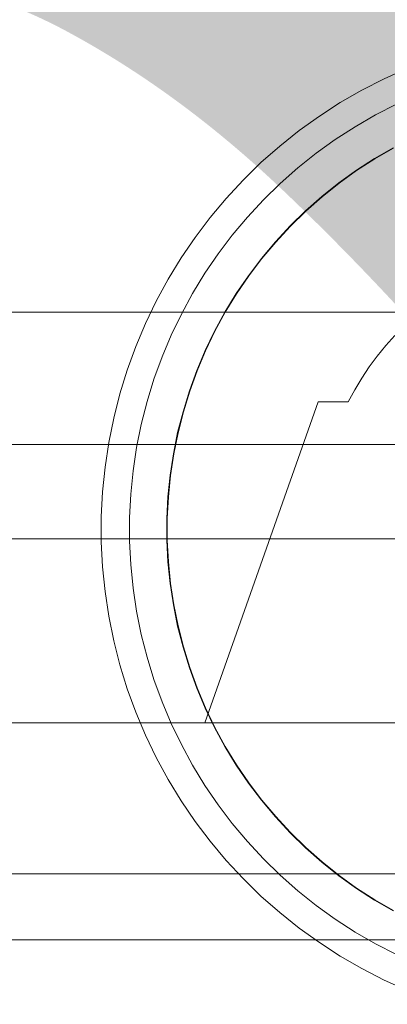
# Model space of a CAD drawing. Header units: millimetres. Extents: x -3490 to 61924, y -72580 to 6847.
# Tile 766 of 1056: x 24188 to 24227, y 1191 to 1295. Entities that reach past the tile are written whole.
import ezdxf

# ---------------------------------------------------------------- set-up
doc = ezdxf.new("R2010")
doc.units = ezdxf.units.MM
for name, color, linetype, lineweight in [('COTAS_O', 1, 'Continuous', 0), ('COTAS_P', 1, 'Continuous', 0), ('lateral_briquetadora', 7, 'Continuous', 0), ('lateral_C05', 7, 'Continuous', 0)]:
    doc.layers.add(name, color=color, linetype=linetype, lineweight=lineweight)
doc.dimstyles.new('R19_100', dxfattribs={"dimtxt": 250, "dimasz": 150, "dimexe": 150, "dimexo": 80, "dimgap": 100, "dimtad": 1, "dimtih": 1, "dimtoh": 1, "dimdsep": 46, "dimcen": 0.09, "dimadec": 0, "dimazin": 0, "dimtfac": 1, "dimtdec": 4, "dimtofl": 0, "dimtmove": 0, "dimatfit": 3, "dimfxl": 1, "dimtolj": 1, "dimtzin": 0, "dimarcsym": 0})

# ---------------------------------------------------------------- blocks, each defined once
blk = doc.blocks.new('DIM_R29_4')
at = {"layer": 'COTAS_P'}
for p, q in [((15248.37, 1279.09), (24311.82, 4109.09)), ((24311.82, 4109.09), (24155.23, 4107.34)), ((24311.82, 4109.09), (24182.05, 4021.43)), ((24580.07, 3250), (24311.82, 4109.09)), ((15248.37, 1279.09), (15378.14, 1366.76)), ((15248.37, 1279.09), (15404.97, 1280.85)), ((15516.62, 420), (15248.37, 1279.09))]:
    blk.add_line(p, q, dxfattribs=at)
blk.add_text('9495 P', height=250, rotation=17.3406, dxfattribs=at).set_placement((19750.29, 2789.55))
blk = doc.blocks.new('DIM_R29_19')
at = {"layer": 'COTAS_P'}
for p, q in [((18820, 2240), (18619.96, 1362.51)), ((18619.96, 1362.51), (18776.21, 1373.05)), ((27699.96, -707.49), (18619.96, 1362.51)), ((18619.96, 1362.51), (18756.2, 1285.3)), ((27900, 170), (27699.96, -707.49)), ((27699.96, -707.49), (27563.71, -630.27)), ((27699.96, -707.49), (27543.71, -718.02))]:
    blk.add_line(p, q, dxfattribs=at)
blk.add_text('9312.96 P', height=250, rotation=167.1576, dxfattribs=at).set_placement((23137.73, 230.02))
blk = doc.blocks.new('DIM_R29_31')
at = {"layer": 'COTAS_O'}
for p, q in [((23750.07, 2330), (24450.07, 2330)), ((24450.07, 2330), (24405.07, 2180)), ((24450.07, 0), (24450.07, 2330)), ((24450.07, 2330), (24495.07, 2180)), ((24450.07, 0), (24405.07, 150)), ((24450.07, 0), (24495.07, 150)), ((23750.07, 0), (24450.07, 0))]:
    blk.add_line(p, q, dxfattribs=at)
blk.add_text('2330 O', height=250, rotation=90, dxfattribs=at).set_placement((24350.07, 1165))

msp = doc.modelspace()

# ---------------------------------------------------------------- linework, layer by layer
at = {"layer": 'lateral_briquetadora'}
for p, q in [((23750.067, 1264), (25950.067, 1264)), ((24980.067, 1264), (24000.067, 1264)), ((24150.067, 1264), (25950.067, 1264)), ((23750.067, 1250), (25950.067, 1250)), ((23900.067, 1250), (25800.067, 1250)), ((24150.067, 1250), (25800.067, 1250)), ((23750.067, 1240), (25950.067, 1240)), ((23900.067, 1240), (25800.067, 1240))]:
    msp.add_line(p, q, dxfattribs=at)
at = {"layer": 'lateral_C05'}
for p, q in [((24227.072, 1288.751), (24229.48, 1289.838)), ((24224.72, 1287.546), (24227.072, 1288.751)), ((24222.431, 1286.224), (24224.72, 1287.546)), ((24220.212, 1284.791), (24222.431, 1286.224)), ((24226.155, 1284.911), (24228.373, 1286.048)), ((24218.066, 1283.248), (24220.212, 1284.791)), ((24223.996, 1283.665), (24226.155, 1284.911)), ((24216, 1281.6), (24218.066, 1283.248)), ((24221.901, 1282.312), (24223.996, 1283.665)), ((24219.877, 1280.857), (24221.901, 1282.312)), ((24214.018, 1279.852), (24216, 1281.6)), ((24226.061, 1280.286), (24228.049, 1281.433)), ((24226.081, 1280.251), (24228.068, 1281.398)), ((24217.928, 1279.302), (24219.877, 1280.857)), ((24224.132, 1279.04), (24226.061, 1280.286)), ((24224.155, 1279.007), (24226.081, 1280.251)), ((24212.127, 1278.007), (24214.018, 1279.852)), ((24216.059, 1277.653), (24217.928, 1279.302)), ((24222.268, 1277.7), (24224.132, 1279.04)), ((24222.292, 1277.668), (24224.155, 1279.007)), ((24210.329, 1276.069), (24212.127, 1278.007)), ((24214.274, 1275.912), (24216.059, 1277.653)), ((24220.474, 1276.269), (24222.268, 1277.7)), ((24220.499, 1276.238), (24222.292, 1277.668)), ((24208.63, 1274.045), (24210.329, 1276.069)), ((24212.578, 1274.084), (24214.274, 1275.912)), ((24218.752, 1274.75), (24220.474, 1276.269)), ((24218.78, 1274.72), (24220.499, 1276.238)), ((24207.035, 1271.938), (24208.63, 1274.045)), ((24210.976, 1272.174), (24212.578, 1274.084)), ((24217.109, 1273.147), (24218.752, 1274.75)), ((24217.138, 1273.119), (24218.78, 1274.72)), ((24215.548, 1271.464), (24217.109, 1273.147)), ((24215.578, 1271.438), (24217.138, 1273.119)), ((24205.546, 1269.755), (24207.035, 1271.938)), ((24209.471, 1270.187), (24210.976, 1272.174)), ((24214.072, 1269.705), (24215.548, 1271.464)), ((24214.103, 1269.681), (24215.578, 1271.438)), ((24204.168, 1267.5), (24205.546, 1269.755)), ((24208.066, 1268.127), (24209.471, 1270.187)), ((24212.686, 1267.876), (24214.072, 1269.705)), ((24212.718, 1267.852), (24214.103, 1269.681)), ((24206.766, 1266), (24208.066, 1268.127)), ((24211.393, 1265.979), (24212.686, 1267.876)), ((24211.426, 1265.957), (24212.718, 1267.852)), ((24202.904, 1265.179), (24204.168, 1267.5)), ((24205.574, 1263.811), (24206.766, 1266)), ((24210.196, 1264.02), (24211.393, 1265.979)), ((24210.23, 1264), (24211.426, 1265.957)), ((24201.758, 1262.798), (24202.904, 1265.179)), ((24204.492, 1261.564), (24205.574, 1263.811)), ((24209.098, 1262.004), (24210.196, 1264.02)), ((24209.133, 1261.986), (24210.23, 1264)), ((24200.731, 1260.363), (24201.758, 1262.798)), ((24203.524, 1259.267), (24204.492, 1261.564)), ((24208.102, 1259.936), (24209.098, 1262.004)), ((24208.138, 1259.919), (24209.133, 1261.986)), ((24227.254, 1260.481), (24228.215, 1261.554)), ((24199.827, 1257.88), (24200.731, 1260.363)), ((24226.345, 1259.364), (24227.254, 1260.481)), ((24202.671, 1256.924), (24203.524, 1259.267)), ((24207.21, 1257.82), (24208.102, 1259.936)), ((24207.247, 1257.806), (24208.138, 1259.919)), ((24225.491, 1258.205), (24226.345, 1259.364)), ((24224.694, 1257.006), (24225.491, 1258.205)), ((24199.048, 1255.355), (24199.827, 1257.88)), ((24206.425, 1255.663), (24207.21, 1257.82)), ((24206.463, 1255.65), (24207.247, 1257.806)), ((24201.936, 1254.542), (24202.671, 1256.924)), ((24223.955, 1255.77), (24224.694, 1257.006)), ((24198.396, 1252.794), (24199.048, 1255.355)), ((24205.748, 1253.469), (24206.425, 1255.663)), ((24205.787, 1253.459), (24206.463, 1255.65)), ((24223.277, 1254.5), (24223.955, 1255.77)), ((24201.321, 1252.126), (24201.936, 1254.542)), ((24208.067, 1220.5), (24220.067, 1254.5)), ((24220.067, 1254.5), (24223.277, 1254.5)), ((24205.182, 1251.245), (24205.748, 1253.469)), ((24205.221, 1251.236), (24205.787, 1253.459)), ((24197.873, 1250.203), (24198.396, 1252.794)), ((24200.827, 1249.682), (24201.321, 1252.126)), ((24204.727, 1248.995), (24205.182, 1251.245)), ((24204.766, 1248.988), (24205.221, 1251.236)), ((24197.479, 1247.59), (24197.873, 1250.203)), ((24200.456, 1247.217), (24200.827, 1249.682)), ((24204.385, 1246.725), (24204.727, 1248.995)), ((24204.424, 1246.72), (24204.766, 1248.988)), ((24197.216, 1244.961), (24197.479, 1247.59)), ((24200.207, 1244.737), (24200.456, 1247.217)), ((24204.156, 1244.441), (24204.385, 1246.725)), ((24204.196, 1244.438), (24204.424, 1246.72)), ((24197.084, 1242.321), (24197.216, 1244.961)), ((24200.083, 1242.247), (24200.207, 1244.737)), ((24204.042, 1242.148), (24204.156, 1244.441)), ((24204.082, 1242.147), (24204.196, 1244.438)), ((24197.084, 1239.679), (24197.084, 1242.321)), ((24200.083, 1239.753), (24200.083, 1242.247)), ((24204.042, 1239.852), (24204.042, 1242.148)), ((24204.082, 1239.853), (24204.082, 1242.147)), ((24197.216, 1237.039), (24197.084, 1239.679)), ((24200.207, 1237.263), (24200.083, 1239.753)), ((24204.156, 1237.559), (24204.042, 1239.852)), ((24204.196, 1237.562), (24204.082, 1239.853)), ((24204.385, 1235.275), (24204.156, 1237.559)), ((24204.424, 1235.28), (24204.196, 1237.562)), ((24197.479, 1234.41), (24197.216, 1237.039)), ((24200.456, 1234.783), (24200.207, 1237.263)), ((24204.727, 1233.005), (24204.385, 1235.275)), ((24204.766, 1233.012), (24204.424, 1235.28)), ((24197.873, 1231.797), (24197.479, 1234.41)), ((24200.827, 1232.318), (24200.456, 1234.783)), ((24201.321, 1229.874), (24200.827, 1232.318)), ((24205.182, 1230.755), (24204.727, 1233.005)), ((24205.221, 1230.764), (24204.766, 1233.012)), ((24198.396, 1229.206), (24197.873, 1231.797)), ((24205.748, 1228.531), (24205.182, 1230.755)), ((24205.787, 1228.541), (24205.221, 1230.764)), ((24199.048, 1226.645), (24198.396, 1229.206)), ((24201.936, 1227.458), (24201.321, 1229.874)), ((24206.425, 1226.337), (24205.748, 1228.531)), ((24206.463, 1226.35), (24205.787, 1228.541)), ((24202.671, 1225.076), (24201.936, 1227.458)), ((24199.827, 1224.12), (24199.048, 1226.645)), ((24207.21, 1224.18), (24206.425, 1226.337)), ((24207.247, 1224.194), (24206.463, 1226.35)), ((24203.524, 1222.733), (24202.671, 1225.076)), ((24200.731, 1221.637), (24199.827, 1224.12)), ((24208.102, 1222.064), (24207.21, 1224.18)), ((24208.138, 1222.081), (24207.247, 1224.194)), ((24204.492, 1220.436), (24203.524, 1222.733)), ((24201.758, 1219.202), (24200.731, 1221.637)), ((24209.098, 1219.996), (24208.102, 1222.064)), ((24209.133, 1220.014), (24208.138, 1222.081)), ((24180.067, 1220.5), (24320.067, 1220.5)), ((24188.57, 1220.5), (24188.586, 1220.5)), ((24188.586, 1220.5), (24188.618, 1220.5)), ((24188.618, 1220.5), (24188.666, 1220.5)), ((24188.666, 1220.5), (24188.73, 1220.5)), ((24188.73, 1220.5), (24188.81, 1220.5)), ((24188.81, 1220.5), (24188.906, 1220.5)), ((24188.906, 1220.5), (24189.017, 1220.5)), ((24189.017, 1220.5), (24189.143, 1220.5)), ((24189.143, 1220.5), (24189.283, 1220.5)), ((24189.283, 1220.5), (24189.438, 1220.5)), ((24189.438, 1220.5), (24189.607, 1220.5)), ((24189.607, 1220.5), (24189.79, 1220.5)), ((24189.79, 1220.5), (24189.986, 1220.5)), ((24189.986, 1220.5), (24190.194, 1220.5)), ((24190.194, 1220.5), (24190.414, 1220.5)), ((24190.414, 1220.5), (24190.646, 1220.5)), ((24190.646, 1220.5), (24190.889, 1220.5)), ((24190.889, 1220.5), (24191.143, 1220.5)), ((24191.143, 1220.5), (24191.406, 1220.5)), ((24191.406, 1220.5), (24191.678, 1220.5)), ((24191.678, 1220.5), (24191.959, 1220.5)), ((24191.959, 1220.5), (24192.247, 1220.5)), ((24192.247, 1220.5), (24192.543, 1220.5)), ((24192.543, 1220.5), (24192.844, 1220.5)), ((24192.844, 1220.5), (24193.152, 1220.5)), ((24193.152, 1220.5), (24193.464, 1220.5)), ((24193.464, 1220.5), (24193.78, 1220.5)), ((24193.78, 1220.5), (24194.099, 1220.5)), ((24194.099, 1220.5), (24194.42, 1220.5)), ((24194.42, 1220.5), (24194.743, 1220.5)), ((24195.067, 1220.5), (24194.743, 1220.5)), ((24200.067, 1220.5), (24195.067, 1220.5)), ((24200.067, 1220.5), (24200.386, 1220.5)), ((24200.386, 1220.5), (24200.705, 1220.5)), ((24200.705, 1220.5), (24201.021, 1220.5)), ((24201.021, 1220.5), (24201.336, 1220.5)), ((24201.336, 1220.5), (24201.647, 1220.5)), ((24201.647, 1220.5), (24201.954, 1220.5)), ((24201.954, 1220.5), (24202.257, 1220.5)), ((24202.257, 1220.5), (24202.555, 1220.5)), ((24202.555, 1220.5), (24202.847, 1220.5)), ((24202.847, 1220.5), (24203.132, 1220.5)), ((24203.132, 1220.5), (24203.409, 1220.5)), ((24203.409, 1220.5), (24203.679, 1220.5)), ((24203.679, 1220.5), (24203.94, 1220.5)), ((24203.94, 1220.5), (24204.191, 1220.5)), ((24204.191, 1220.5), (24204.433, 1220.5)), ((24204.433, 1220.5), (24204.664, 1220.5)), ((24205.574, 1218.189), (24204.492, 1220.436)), ((24204.664, 1220.5), (24204.884, 1220.5)), ((24204.884, 1220.5), (24205.092, 1220.5)), ((24205.092, 1220.5), (24205.288, 1220.5)), ((24205.288, 1220.5), (24205.472, 1220.5)), ((24205.472, 1220.5), (24205.643, 1220.5)), ((24205.643, 1220.5), (24205.8, 1220.5)), ((24205.8, 1220.5), (24205.943, 1220.5)), ((24206.073, 1220.5), (24205.943, 1220.5)), ((24206.188, 1220.5), (24206.073, 1220.5)), ((24206.288, 1220.5), (24206.188, 1220.5)), ((24206.373, 1220.5), (24206.288, 1220.5)), ((24206.443, 1220.5), (24206.373, 1220.5)), ((24206.497, 1220.5), (24206.443, 1220.5)), ((24206.536, 1220.5), (24206.497, 1220.5)), ((24206.56, 1220.5), (24206.536, 1220.5)), ((24208.067, 1220.5), (24228.164, 1220.5)), ((24210.196, 1217.98), (24209.098, 1219.996)), ((24210.23, 1218), (24209.133, 1220.014)), ((24202.904, 1216.821), (24201.758, 1219.202)), ((24206.766, 1216), (24205.574, 1218.189)), ((24211.393, 1216.021), (24210.196, 1217.98)), ((24211.426, 1216.043), (24210.23, 1218)), ((24204.168, 1214.5), (24202.904, 1216.821)), ((24208.066, 1213.873), (24206.766, 1216)), ((24212.686, 1214.124), (24211.393, 1216.021)), ((24212.718, 1214.148), (24211.426, 1216.043)), ((24205.546, 1212.245), (24204.168, 1214.5)), ((24209.471, 1211.813), (24208.066, 1213.873)), ((24214.072, 1212.295), (24212.686, 1214.124)), ((24214.103, 1212.319), (24212.718, 1214.148)), ((24207.035, 1210.062), (24205.546, 1212.245)), ((24215.548, 1210.536), (24214.072, 1212.295)), ((24215.578, 1210.562), (24214.103, 1212.319)), ((24210.976, 1209.826), (24209.471, 1211.813)), ((24217.109, 1208.853), (24215.548, 1210.536)), ((24217.138, 1208.881), (24215.578, 1210.562)), ((24208.63, 1207.955), (24207.035, 1210.062)), ((24212.578, 1207.916), (24210.976, 1209.826)), ((24218.752, 1207.25), (24217.109, 1208.853)), ((24218.78, 1207.28), (24217.138, 1208.881)), ((24210.329, 1205.931), (24208.63, 1207.955)), ((24214.274, 1206.088), (24212.578, 1207.916)), ((24220.474, 1205.731), (24218.752, 1207.25)), ((24220.499, 1205.762), (24218.78, 1207.28)), ((24216.059, 1204.347), (24214.274, 1206.088)), ((24212.127, 1203.993), (24210.329, 1205.931)), ((24222.268, 1204.3), (24220.474, 1205.731)), ((24222.292, 1204.332), (24220.499, 1205.762)), ((24160.067, 1204.5), (24340.067, 1204.5)), ((24180.067, 1204.5), (24320.067, 1204.5)), ((24188.57, 1204.5), (24188.586, 1204.5)), ((24188.586, 1204.5), (24188.618, 1204.5)), ((24188.618, 1204.5), (24188.666, 1204.5)), ((24188.666, 1204.5), (24188.73, 1204.5)), ((24188.73, 1204.5), (24188.81, 1204.5)), ((24188.81, 1204.5), (24188.906, 1204.5)), ((24188.906, 1204.5), (24189.017, 1204.5)), ((24189.017, 1204.5), (24189.143, 1204.5)), ((24189.143, 1204.5), (24189.283, 1204.5)), ((24189.283, 1204.5), (24189.438, 1204.5)), ((24189.438, 1204.5), (24189.607, 1204.5)), ((24189.607, 1204.5), (24189.79, 1204.5)), ((24189.79, 1204.5), (24189.986, 1204.5)), ((24189.986, 1204.5), (24190.194, 1204.5)), ((24190.194, 1204.5), (24190.414, 1204.5)), ((24190.414, 1204.5), (24190.646, 1204.5)), ((24190.646, 1204.5), (24190.889, 1204.5)), ((24190.889, 1204.5), (24191.143, 1204.5)), ((24191.143, 1204.5), (24191.406, 1204.5)), ((24191.406, 1204.5), (24191.678, 1204.5)), ((24191.678, 1204.5), (24191.959, 1204.5)), ((24191.959, 1204.5), (24192.247, 1204.5)), ((24192.074, 1204.5), (24192.095, 1204.5)), ((24192.095, 1204.5), (24192.129, 1204.5)), ((24192.129, 1204.5), (24192.177, 1204.5)), ((24192.177, 1204.5), (24192.238, 1204.5)), ((24192.238, 1204.5), (24192.312, 1204.5)), ((24192.247, 1204.5), (24192.543, 1204.5)), ((24192.312, 1204.5), (24192.399, 1204.5)), ((24192.399, 1204.5), (24192.499, 1204.5)), ((24192.499, 1204.5), (24192.612, 1204.5)), ((24192.543, 1204.5), (24192.844, 1204.5)), ((24192.612, 1204.5), (24192.737, 1204.5)), ((24192.737, 1204.5), (24192.874, 1204.5)), ((24192.844, 1204.5), (24193.152, 1204.5)), ((24192.874, 1204.5), (24193.023, 1204.5)), ((24193.023, 1204.5), (24193.183, 1204.5)), ((24193.152, 1204.5), (24193.464, 1204.5)), ((24193.183, 1204.5), (24193.354, 1204.5)), ((24193.354, 1204.5), (24193.536, 1204.5)), ((24193.464, 1204.5), (24193.78, 1204.5)), ((24193.536, 1204.5), (24193.727, 1204.5)), ((24193.727, 1204.5), (24193.928, 1204.5)), ((24193.78, 1204.5), (24194.099, 1204.5)), ((24193.928, 1204.5), (24194.138, 1204.5)), ((24194.099, 1204.5), (24194.42, 1204.5)), ((24194.138, 1204.5), (24194.357, 1204.5)), ((24194.357, 1204.5), (24194.583, 1204.5)), ((24194.42, 1204.5), (24194.743, 1204.5)), ((24194.583, 1204.5), (24194.817, 1204.5)), ((24195.067, 1204.5), (24194.743, 1204.5)), ((24194.817, 1204.5), (24195.058, 1204.5)), ((24195.058, 1204.5), (24195.305, 1204.5)), ((24200.067, 1204.5), (24195.067, 1204.5)), ((24195.305, 1204.5), (24195.558, 1204.5)), ((24195.558, 1204.5), (24195.816, 1204.5)), ((24195.816, 1204.5), (24196.078, 1204.5)), ((24196.078, 1204.5), (24196.344, 1204.5)), ((24196.344, 1204.5), (24196.612, 1204.5)), ((24196.612, 1204.5), (24196.884, 1204.5)), ((24196.884, 1204.5), (24197.156, 1204.5)), ((24197.156, 1204.5), (24197.43, 1204.5)), ((24197.43, 1204.5), (24197.705, 1204.5)), ((24197.705, 1204.5), (24197.979, 1204.5)), ((24197.979, 1204.5), (24198.251, 1204.5)), ((24198.251, 1204.5), (24198.523, 1204.5)), ((24198.523, 1204.5), (24198.791, 1204.5)), ((24198.791, 1204.5), (24199.057, 1204.5)), ((24199.057, 1204.5), (24199.319, 1204.5)), ((24199.319, 1204.5), (24199.577, 1204.5)), ((24199.577, 1204.5), (24199.83, 1204.5)), ((24199.83, 1204.5), (24200.077, 1204.5)), ((24200.067, 1204.5), (24200.386, 1204.5)), ((24200.077, 1204.5), (24200.317, 1204.5)), ((24200.317, 1204.5), (24200.551, 1204.5)), ((24200.386, 1204.5), (24200.705, 1204.5)), ((24200.551, 1204.5), (24200.778, 1204.5)), ((24200.705, 1204.5), (24201.021, 1204.5)), ((24200.778, 1204.5), (24200.997, 1204.5)), ((24200.997, 1204.5), (24201.207, 1204.5)), ((24201.021, 1204.5), (24201.336, 1204.5)), ((24201.207, 1204.5), (24201.408, 1204.5)), ((24201.336, 1204.5), (24201.647, 1204.5)), ((24201.408, 1204.5), (24201.599, 1204.5)), ((24201.599, 1204.5), (24201.781, 1204.5)), ((24201.647, 1204.5), (24201.954, 1204.5)), ((24201.781, 1204.5), (24201.952, 1204.5)), ((24201.952, 1204.5), (24202.112, 1204.5)), ((24201.954, 1204.5), (24202.257, 1204.5)), ((24202.112, 1204.5), (24202.261, 1204.5)), ((24202.257, 1204.5), (24202.555, 1204.5)), ((24202.261, 1204.5), (24202.398, 1204.5)), ((24202.398, 1204.5), (24202.523, 1204.5)), ((24202.523, 1204.5), (24202.636, 1204.5)), ((24202.555, 1204.5), (24202.847, 1204.5)), ((24202.636, 1204.5), (24202.736, 1204.5)), ((24202.736, 1204.5), (24202.823, 1204.5)), ((24202.823, 1204.5), (24202.897, 1204.5)), ((24202.847, 1204.5), (24203.132, 1204.5)), ((24202.897, 1204.5), (24202.958, 1204.5)), ((24202.958, 1204.5), (24203.006, 1204.5)), ((24203.006, 1204.5), (24203.04, 1204.5)), ((24203.04, 1204.5), (24203.061, 1204.5)), ((24203.132, 1204.5), (24203.409, 1204.5)), ((24203.409, 1204.5), (24203.679, 1204.5)), ((24203.679, 1204.5), (24203.94, 1204.5)), ((24203.94, 1204.5), (24204.191, 1204.5)), ((24204.191, 1204.5), (24204.433, 1204.5)), ((24204.433, 1204.5), (24204.664, 1204.5)), ((24204.664, 1204.5), (24204.884, 1204.5)), ((24204.884, 1204.5), (24205.092, 1204.5)), ((24205.092, 1204.5), (24205.288, 1204.5)), ((24205.288, 1204.5), (24205.472, 1204.5)), ((24205.472, 1204.5), (24205.643, 1204.5)), ((24205.643, 1204.5), (24205.8, 1204.5)), ((24205.8, 1204.5), (24205.943, 1204.5)), ((24205.943, 1204.5), (24206.073, 1204.5)), ((24206.073, 1204.5), (24206.188, 1204.5)), ((24206.188, 1204.5), (24206.288, 1204.5)), ((24206.288, 1204.5), (24206.373, 1204.5)), ((24206.373, 1204.5), (24206.443, 1204.5)), ((24206.443, 1204.5), (24206.497, 1204.5)), ((24206.497, 1204.5), (24206.536, 1204.5)), ((24206.536, 1204.5), (24206.56, 1204.5)), ((24214.018, 1202.148), (24212.127, 1203.993)), ((24217.928, 1202.698), (24216.059, 1204.347)), ((24224.132, 1202.96), (24222.268, 1204.3)), ((24224.155, 1202.993), (24222.292, 1204.332)), ((24226.061, 1201.714), (24224.132, 1202.96)), ((24226.081, 1201.749), (24224.155, 1202.993)), ((24216, 1200.4), (24214.018, 1202.148)), ((24219.877, 1201.143), (24217.928, 1202.698)), ((24221.901, 1199.688), (24219.877, 1201.143)), ((24228.049, 1200.567), (24226.061, 1201.714)), ((24228.068, 1200.602), (24226.081, 1201.749)), ((24218.066, 1198.752), (24216, 1200.4)), ((24220.212, 1197.209), (24218.066, 1198.752)), ((24223.996, 1198.335), (24221.901, 1199.688)), ((24226.155, 1197.089), (24223.996, 1198.335)), ((24135.067, 1197.5), (24365.067, 1197.5)), ((24160.067, 1197.5), (24340.067, 1197.5)), ((24185.067, 1197.5), (24210.067, 1197.5)), ((24192.074, 1197.5), (24192.095, 1197.5)), ((24192.095, 1197.5), (24192.129, 1197.5)), ((24192.129, 1197.5), (24192.177, 1197.5)), ((24192.177, 1197.5), (24192.238, 1197.5)), ((24192.238, 1197.5), (24192.312, 1197.5)), ((24192.312, 1197.5), (24192.399, 1197.5)), ((24192.399, 1197.5), (24192.499, 1197.5)), ((24192.499, 1197.5), (24192.612, 1197.5)), ((24192.612, 1197.5), (24192.737, 1197.5)), ((24192.737, 1197.5), (24192.874, 1197.5)), ((24192.874, 1197.5), (24193.023, 1197.5)), ((24193.023, 1197.5), (24193.183, 1197.5)), ((24193.183, 1197.5), (24193.354, 1197.5)), ((24193.354, 1197.5), (24193.536, 1197.5)), ((24193.536, 1197.5), (24193.727, 1197.5)), ((24193.727, 1197.5), (24193.928, 1197.5)), ((24193.928, 1197.5), (24194.138, 1197.5)), ((24194.138, 1197.5), (24194.357, 1197.5)), ((24194.357, 1197.5), (24194.583, 1197.5)), ((24194.583, 1197.5), (24194.817, 1197.5)), ((24194.817, 1197.5), (24195.058, 1197.5)), ((24195.058, 1197.5), (24195.305, 1197.5)), ((24195.305, 1197.5), (24195.558, 1197.5)), ((24195.558, 1197.5), (24195.816, 1197.5)), ((24195.816, 1197.5), (24196.078, 1197.5)), ((24196.078, 1197.5), (24196.344, 1197.5)), ((24196.344, 1197.5), (24196.612, 1197.5)), ((24196.612, 1197.5), (24196.884, 1197.5)), ((24196.884, 1197.5), (24197.156, 1197.5)), ((24197.156, 1197.5), (24197.43, 1197.5)), ((24197.43, 1197.5), (24197.705, 1197.5)), ((24197.705, 1197.5), (24197.979, 1197.5)), ((24197.979, 1197.5), (24198.251, 1197.5)), ((24198.251, 1197.5), (24198.523, 1197.5)), ((24198.523, 1197.5), (24198.791, 1197.5)), ((24198.791, 1197.5), (24199.057, 1197.5)), ((24199.057, 1197.5), (24199.319, 1197.5)), ((24199.319, 1197.5), (24199.577, 1197.5)), ((24199.577, 1197.5), (24199.83, 1197.5)), ((24199.83, 1197.5), (24200.077, 1197.5)), ((24200.077, 1197.5), (24200.317, 1197.5)), ((24200.317, 1197.5), (24200.551, 1197.5)), ((24200.551, 1197.5), (24200.778, 1197.5)), ((24200.778, 1197.5), (24200.997, 1197.5)), ((24200.997, 1197.5), (24201.207, 1197.5)), ((24201.207, 1197.5), (24201.408, 1197.5)), ((24201.408, 1197.5), (24201.599, 1197.5)), ((24201.599, 1197.5), (24201.781, 1197.5)), ((24201.781, 1197.5), (24201.952, 1197.5)), ((24201.952, 1197.5), (24202.112, 1197.5)), ((24202.112, 1197.5), (24202.261, 1197.5)), ((24202.261, 1197.5), (24202.398, 1197.5)), ((24202.398, 1197.5), (24202.523, 1197.5)), ((24202.523, 1197.5), (24202.636, 1197.5)), ((24202.636, 1197.5), (24202.736, 1197.5)), ((24202.736, 1197.5), (24202.823, 1197.5)), ((24202.823, 1197.5), (24202.897, 1197.5)), ((24202.897, 1197.5), (24202.958, 1197.5)), ((24202.958, 1197.5), (24203.006, 1197.5)), ((24203.006, 1197.5), (24203.04, 1197.5)), ((24203.04, 1197.5), (24203.061, 1197.5)), ((24210.067, 1197.5), (24210.337, 1197.5)), ((24210.337, 1197.5), (24210.607, 1197.5)), ((24210.607, 1197.5), (24210.875, 1197.5)), ((24210.875, 1197.5), (24211.14, 1197.5)), ((24211.14, 1197.5), (24211.404, 1197.5)), ((24211.404, 1197.5), (24211.664, 1197.5)), ((24211.664, 1197.5), (24211.92, 1197.5)), ((24211.92, 1197.5), (24212.172, 1197.5)), ((24212.172, 1197.5), (24212.419, 1197.5)), ((24212.419, 1197.5), (24212.66, 1197.5)), ((24212.66, 1197.5), (24212.895, 1197.5)), ((24212.895, 1197.5), (24213.123, 1197.5)), ((24213.123, 1197.5), (24213.344, 1197.5)), ((24213.344, 1197.5), (24213.557, 1197.5)), ((24213.557, 1197.5), (24213.761, 1197.5)), ((24213.761, 1197.5), (24213.957, 1197.5)), ((24213.957, 1197.5), (24214.143, 1197.5)), ((24214.143, 1197.5), (24214.319, 1197.5)), ((24214.319, 1197.5), (24214.485, 1197.5)), ((24214.485, 1197.5), (24214.641, 1197.5)), ((24214.641, 1197.5), (24214.785, 1197.5)), ((24214.785, 1197.5), (24214.918, 1197.5)), ((24214.918, 1197.5), (24215.039, 1197.5)), ((24215.039, 1197.5), (24215.149, 1197.5)), ((24215.149, 1197.5), (24215.246, 1197.5)), ((24215.246, 1197.5), (24215.331, 1197.5)), ((24215.331, 1197.5), (24215.403, 1197.5)), ((24215.403, 1197.5), (24215.462, 1197.5)), ((24215.462, 1197.5), (24215.508, 1197.5)), ((24215.508, 1197.5), (24215.541, 1197.5)), ((24215.541, 1197.5), (24215.561, 1197.5)), ((24222.431, 1195.776), (24220.212, 1197.209)), ((24228.373, 1195.952), (24226.155, 1197.089)), ((24224.72, 1194.454), (24222.431, 1195.776)), ((24227.072, 1193.249), (24224.72, 1194.454)), ((24229.48, 1192.162), (24227.072, 1193.249))]:
    msp.add_line(p, q, dxfattribs=at)

# ---------------------------------------------------------------- dimensions: what is measured, and where the dimension line sits
at = {"layer": 'COTAS_O'}
dim = msp.add_aligned_dim(p1=(23750.067, 0), p2=(23750.067, 2330), distance=-700, text='<> O', dimstyle='R19_100', dxfattribs=at)
dim.commit()
dim.dimension.update_dxf_attribs({"geometry": 'DIM_R29_31', "text_midpoint": (24450.067, 1165)})
at = {"layer": 'COTAS_P'}
for p1, p2, picture, middle in [((15516.618, 420), (24580.067, 3250), 'DIM_R29_4', (19780.096, 2694.095)), ((27900, 170), (18820, 2240), 'DIM_R29_19', (23159.956, 327.514))]:
    dim = msp.add_aligned_dim(p1=p1, p2=p2, distance=900, text='<> P', dimstyle='R19_100', dxfattribs=at)
    dim.commit()
    dim.dimension.update_dxf_attribs({"geometry": picture, "text_midpoint": middle})

doc.saveas('drawing.dxf')
